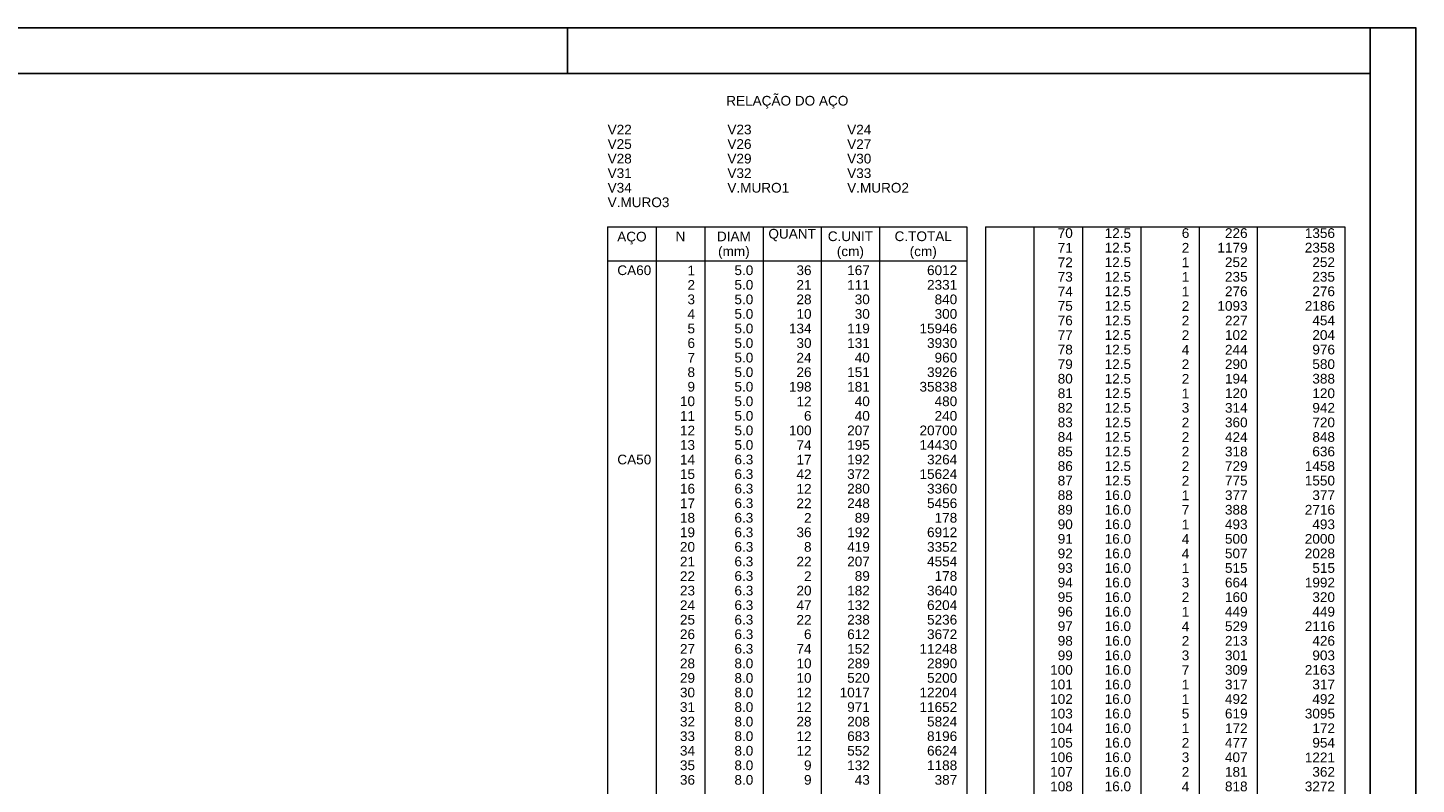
# Model space of a CAD drawing. Header units: millimetres. Extents: x 10 to 1250, y -62 to 528.
# Tile 892 of 909: x 1065 to 1095, y 111 to 128. Entities that reach past the tile are written whole.
import ezdxf

# ---------------------------------------------------------------- set-up
doc = ezdxf.new("R2010")
doc.units = ezdxf.units.MM
doc.header["$LTSCALE"] = 0.05
doc.layers.add('DT-Relação do aço', color=9, linetype='Continuous', lineweight=5)
doc.layers.add('FOLHA_PADRÃO', color=7, linetype='Continuous')
doc.styles.add('Arial', font='arial.ttf')

# ---------------------------------------------------------------- blocks, each defined once
blk = doc.blocks.new('A1EST. 1500')
at = {"layer": 'FOLHA_PADRÃO', "color": 1, "linetype": 'Continuous'}
for p, q in [((150.008, 59.4), (0, 59.4)), ((131.5, 59.4), (131.5, 58.4)), ((149, 59.4), (149, 58.4)), ((150, 59.4), (150, 0))]:
    blk.add_line(p, q, dxfattribs=at)
at = {"layer": 'FOLHA_PADRÃO', "color": 6, "linetype": 'Continuous'}
blk.add_lwpolyline([(149, 58.4), (149, 1), (1, 1), (1, 58.4), (149, 58.4)], dxfattribs=at)

msp = doc.modelspace()

# ---------------------------------------------------------------- linework, layer by layer
at = {"layer": 'DT-Relação do aço', "linetype": 'Continuous'}
for p, q in [((1077.2823, 123.5915), (1085.1189, 123.5915)), ((1077.2823, 123.5915), (1077.2823, 100.9289)), ((1078.3413, 123.5915), (1078.3413, 100.9289)), ((1079.4003, 123.5915), (1079.4003, 100.9289)), ((1080.6711, 123.5915), (1080.6711, 100.9289)), ((1081.9419, 123.5915), (1081.9419, 100.9289)), ((1083.2127, 123.5915), (1083.2127, 100.9289)), ((1085.1189, 123.5915), (1085.1189, 100.9289)), ((1085.5214, 123.5915), (1093.358, 123.5915)), ((1085.5214, 123.5915), (1085.5214, 100.9982)), ((1086.5804, 123.5915), (1086.5804, 100.9982)), ((1087.6394, 123.5915), (1087.6394, 100.9982)), ((1088.9102, 123.5915), (1088.9102, 100.9982)), ((1090.181, 123.5915), (1090.181, 100.9982)), ((1091.4518, 123.5915), (1091.4518, 100.9982)), ((1093.358, 123.5915), (1093.358, 100.9982)), ((1077.2823, 122.8502), (1085.1189, 122.8502))]:
    msp.add_line(p, q, dxfattribs=at)

# ---------------------------------------------------------------- block references
msp.add_blockref('A1EST. 1500', (944.9101, 68.5322))

# ---------------------------------------------------------------- texts
at = {"layer": 'DT-Relação do aço', "linetype": 'Continuous', "char_height": 0.2118, "line_spacing_factor": 0.798, "style": 'Arial'}
for s, insert, width, attachment_point in [('RELAÇÃO DO AÇO', (1081.2009, 126.1688), 5.340655, 8), ('V22', (1077.2823, 125.6036), 1.055616, 7), ('V23', (1079.8945, 125.6036), 1.055616, 7), ('V24', (1082.5067, 125.6036), 1.055616, 7), ('V25', (1077.2823, 125.2859), 1.055616, 7), ('V26', (1079.8945, 125.2859), 1.055616, 7), ('V27', (1082.5067, 125.2859), 1.055616, 7), ('V28', (1077.2823, 124.9682), 1.055616, 7), ('V29', (1079.8945, 124.9682), 1.055616, 7), ('V30', (1082.5067, 124.9682), 1.055616, 7), ('V31', (1077.2823, 124.6505), 1.055616, 7), ('V32', (1079.8945, 124.6505), 1.055616, 7), ('V33', (1082.5067, 124.6505), 1.055616, 7), ('V34', (1077.2823, 124.3328), 1.055616, 7), ('V.MURO1', (1079.8945, 124.3328), 2.703062, 7), ('V.MURO2', (1082.5067, 124.3328), 2.703062, 7), ('V.MURO3', (1077.2823, 124.0151), 2.703062, 7), ('QUANT', (1081.3065, 123.2738), 2.076471, 8), ('C.UNIT', (1082.5773, 123.2738), 1.977398, 8), ('C.TOTAL', (1084.1658, 123.2738), 2.505206, 8), ('AÇO', (1077.8119, 123.2038), 1.285627, 8), ('N', (1078.8708, 123.2738), 0.428446, 8), ('DIAM', (1080.0357, 123.2738), 1.483193, 8), ('(mm)', (1080.0359, 122.8858), 1.383541, 8), ('(cm)', (1082.5769, 122.8858), 1.185975, 8), ('(cm)', (1084.1659, 122.8858), 1.185975, 8)]:
    msp.add_mtext(s, dxfattribs=dict(at, insert=insert, width=width, attachment_point=attachment_point))
at = {"layer": 'DT-Relação do aço', "color": 9, "linetype": 'Continuous', "char_height": 0.2118, "line_spacing_factor": 0.798, "style": 'Arial'}
for s, insert, width, attachment_point in [('70', (1087.4276, 123.3431), 0.659905, 9), ('12.5', (1088.6984, 123.3431), 1.154689, 9), ('6', (1089.9692, 123.3431), 0.329953, 9), ('226', (1091.24, 123.3431), 0.989858, 9), ('1356', (1093.1462, 123.3431), 1.31981, 9), ('71', (1087.4276, 123.0254), 0.659905, 9), ('12.5', (1088.6984, 123.0254), 1.154689, 9), ('2', (1089.9692, 123.0254), 0.329953, 9), ('1179', (1091.24, 123.0254), 1.31981, 9), ('2358', (1093.1462, 123.0254), 1.31981, 9), ('72', (1087.4276, 122.7077), 0.659905, 9), ('12.5', (1088.6984, 122.7077), 1.154689, 9), ('1', (1089.9692, 122.7077), 0.329953, 9), ('252', (1091.24, 122.7077), 0.989858, 9), ('252', (1093.1462, 122.7077), 0.989858, 9), ('CA60', (1077.4941, 122.5325), 1.484062, 7), ('1', (1079.1885, 122.5325), 0.329953, 9), ('5.0', (1080.4593, 122.5325), 0.824737, 9), ('36', (1081.7301, 122.5325), 0.659905, 9), ('167', (1083.0009, 122.5325), 0.989858, 9), ('6012', (1084.9071, 122.5325), 1.31981, 9), ('73', (1087.4276, 122.39), 0.659905, 9), ('12.5', (1088.6984, 122.39), 1.154689, 9), ('1', (1089.9692, 122.39), 0.329953, 9), ('235', (1091.24, 122.39), 0.989858, 9), ('235', (1093.1462, 122.39), 0.989858, 9), ('2', (1079.1885, 122.2148), 0.329953, 9), ('5.0', (1080.4593, 122.2148), 0.824737, 9), ('21', (1081.7301, 122.2148), 0.659905, 9), ('111', (1083.0009, 122.2148), 0.989858, 9), ('2331', (1084.9071, 122.2148), 1.31981, 9), ('74', (1087.4276, 122.0723), 0.659905, 9), ('12.5', (1088.6984, 122.0723), 1.154689, 9), ('1', (1089.9692, 122.0723), 0.329953, 9), ('276', (1091.24, 122.0723), 0.989858, 9), ('276', (1093.1462, 122.0723), 0.989858, 9), ('3', (1079.1885, 121.8971), 0.329953, 9), ('5.0', (1080.4593, 121.8971), 0.824737, 9), ('28', (1081.7301, 121.8971), 0.659905, 9), ('30', (1083.0009, 121.8971), 0.659905, 9), ('840', (1084.9071, 121.8971), 0.989858, 9), ('4', (1079.1885, 121.5794), 0.329953, 9), ('5.0', (1080.4593, 121.5794), 0.824737, 9), ('10', (1081.7301, 121.5794), 0.659905, 9), ('30', (1083.0009, 121.5794), 0.659905, 9), ('300', (1084.9071, 121.5794), 0.989858, 9), ('75', (1087.4276, 121.7546), 0.659905, 9), ('12.5', (1088.6984, 121.7546), 1.154689, 9), ('2', (1089.9692, 121.7546), 0.329953, 9), ('1093', (1091.24, 121.7546), 1.31981, 9), ('2186', (1093.1462, 121.7546), 1.31981, 9), ('5', (1079.1885, 121.2617), 0.329953, 9), ('5.0', (1080.4593, 121.2617), 0.824737, 9), ('134', (1081.7301, 121.2617), 0.989858, 9), ('119', (1083.0009, 121.2617), 0.989858, 9), ('15946', (1084.9071, 121.2617), 1.649763, 9), ('76', (1087.4276, 121.4369), 0.659905, 9), ('12.5', (1088.6984, 121.4369), 1.154689, 9), ('2', (1089.9692, 121.4369), 0.329953, 9), ('227', (1091.24, 121.4369), 0.989858, 9), ('454', (1093.1462, 121.4369), 0.989858, 9), ('6', (1079.1885, 120.944), 0.329953, 9), ('5.0', (1080.4593, 120.944), 0.824737, 9), ('30', (1081.7301, 120.944), 0.659905, 9), ('131', (1083.0009, 120.944), 0.989858, 9), ('3930', (1084.9071, 120.944), 1.31981, 9), ('77', (1087.4276, 121.1192), 0.659905, 9), ('12.5', (1088.6984, 121.1192), 1.154689, 9), ('2', (1089.9692, 121.1192), 0.329953, 9), ('102', (1091.24, 121.1192), 0.989858, 9), ('204', (1093.1462, 121.1192), 0.989858, 9), ('7', (1079.1885, 120.6263), 0.329953, 9), ('5.0', (1080.4593, 120.6263), 0.824737, 9), ('24', (1081.7301, 120.6263), 0.659905, 9), ('40', (1083.0009, 120.6263), 0.659905, 9), ('960', (1084.9071, 120.6263), 0.989858, 9), ('78', (1087.4276, 120.8015), 0.659905, 9), ('12.5', (1088.6984, 120.8015), 1.154689, 9), ('4', (1089.9692, 120.8015), 0.329953, 9), ('244', (1091.24, 120.8015), 0.989858, 9), ('976', (1093.1462, 120.8015), 0.989858, 9), ('8', (1079.1885, 120.3086), 0.329953, 9), ('5.0', (1080.4593, 120.3086), 0.824737, 9), ('26', (1081.7301, 120.3086), 0.659905, 9), ('151', (1083.0009, 120.3086), 0.989858, 9), ('3926', (1084.9071, 120.3086), 1.31981, 9), ('79', (1087.4276, 120.4838), 0.659905, 9), ('12.5', (1088.6984, 120.4838), 1.154689, 9), ('2', (1089.9692, 120.4838), 0.329953, 9), ('290', (1091.24, 120.4838), 0.989858, 9), ('580', (1093.1462, 120.4838), 0.989858, 9), ('9', (1079.1885, 119.9909), 0.329953, 9), ('5.0', (1080.4593, 119.9909), 0.824737, 9), ('198', (1081.7301, 119.9909), 0.989858, 9), ('181', (1083.0009, 119.9909), 0.989858, 9), ('35838', (1084.9071, 119.9909), 1.649763, 9), ('80', (1087.4276, 120.1661), 0.659905, 9), ('12.5', (1088.6984, 120.1661), 1.154689, 9), ('2', (1089.9692, 120.1661), 0.329953, 9), ('194', (1091.24, 120.1661), 0.989858, 9), ('388', (1093.1462, 120.1661), 0.989858, 9), ('10', (1079.1885, 119.6732), 0.659905, 9), ('5.0', (1080.4593, 119.6732), 0.824737, 9), ('12', (1081.7301, 119.6732), 0.659905, 9), ('40', (1083.0009, 119.6732), 0.659905, 9), ('480', (1084.9071, 119.6732), 0.989858, 9), ('81', (1087.4276, 119.8484), 0.659905, 9), ('12.5', (1088.6984, 119.8484), 1.154689, 9), ('1', (1089.9692, 119.8484), 0.329953, 9), ('120', (1091.24, 119.8484), 0.989858, 9), ('120', (1093.1462, 119.8484), 0.989858, 9), ('11', (1079.1885, 119.3555), 0.659905, 9), ('5.0', (1080.4593, 119.3555), 0.824737, 9), ('6', (1081.7301, 119.3555), 0.329953, 9), ('40', (1083.0009, 119.3555), 0.659905, 9), ('240', (1084.9071, 119.3555), 0.989858, 9), ('82', (1087.4276, 119.5307), 0.659905, 9), ('12.5', (1088.6984, 119.5307), 1.154689, 9), ('3', (1089.9692, 119.5307), 0.329953, 9), ('314', (1091.24, 119.5307), 0.989858, 9), ('942', (1093.1462, 119.5307), 0.989858, 9), ('12', (1079.1885, 119.0378), 0.659905, 9), ('5.0', (1080.4593, 119.0378), 0.824737, 9), ('100', (1081.7301, 119.0378), 0.989858, 9), ('207', (1083.0009, 119.0378), 0.989858, 9), ('20700', (1084.9071, 119.0378), 1.649763, 9), ('83', (1087.4276, 119.213), 0.659905, 9), ('12.5', (1088.6984, 119.213), 1.154689, 9), ('2', (1089.9692, 119.213), 0.329953, 9), ('360', (1091.24, 119.213), 0.989858, 9), ('720', (1093.1462, 119.213), 0.989858, 9), ('84', (1087.4276, 118.8953), 0.659905, 9), ('12.5', (1088.6984, 118.8953), 1.154689, 9), ('2', (1089.9692, 118.8953), 0.329953, 9), ('424', (1091.24, 118.8953), 0.989858, 9), ('848', (1093.1462, 118.8953), 0.989858, 9), ('13', (1079.1885, 118.7201), 0.659905, 9), ('5.0', (1080.4593, 118.7201), 0.824737, 9), ('74', (1081.7301, 118.7201), 0.659905, 9), ('195', (1083.0009, 118.7201), 0.989858, 9), ('14430', (1084.9071, 118.7201), 1.649763, 9), ('85', (1087.4276, 118.5776), 0.659905, 9), ('12.5', (1088.6984, 118.5776), 1.154689, 9), ('2', (1089.9692, 118.5776), 0.329953, 9), ('318', (1091.24, 118.5776), 0.989858, 9), ('636', (1093.1462, 118.5776), 0.989858, 9), ('CA50', (1077.4941, 118.4024), 1.484062, 7), ('14', (1079.1885, 118.4024), 0.659905, 9), ('6.3', (1080.4593, 118.4024), 0.824737, 9), ('17', (1081.7301, 118.4024), 0.659905, 9), ('192', (1083.0009, 118.4024), 0.989858, 9), ('3264', (1084.9071, 118.4024), 1.31981, 9), ('86', (1087.4276, 118.2599), 0.659905, 9), ('12.5', (1088.6984, 118.2599), 1.154689, 9), ('2', (1089.9692, 118.2599), 0.329953, 9), ('729', (1091.24, 118.2599), 0.989858, 9), ('1458', (1093.1462, 118.2599), 1.31981, 9), ('15', (1079.1885, 118.0847), 0.659905, 9), ('6.3', (1080.4593, 118.0847), 0.824737, 9), ('42', (1081.7301, 118.0847), 0.659905, 9), ('372', (1083.0009, 118.0847), 0.989858, 9), ('15624', (1084.9071, 118.0847), 1.649763, 9), ('87', (1087.4276, 117.9422), 0.659905, 9), ('12.5', (1088.6984, 117.9422), 1.154689, 9), ('2', (1089.9692, 117.9422), 0.329953, 9), ('775', (1091.24, 117.9422), 0.989858, 9), ('1550', (1093.1462, 117.9422), 1.31981, 9), ('16', (1079.1885, 117.767), 0.659905, 9), ('6.3', (1080.4593, 117.767), 0.824737, 9), ('12', (1081.7301, 117.767), 0.659905, 9), ('280', (1083.0009, 117.767), 0.989858, 9), ('3360', (1084.9071, 117.767), 1.31981, 9), ('88', (1087.4276, 117.6245), 0.659905, 9), ('16.0', (1088.6984, 117.6245), 1.154689, 9), ('1', (1089.9692, 117.6245), 0.329953, 9), ('377', (1091.24, 117.6245), 0.989858, 9), ('377', (1093.1462, 117.6245), 0.989858, 9), ('17', (1079.1885, 117.4493), 0.659905, 9), ('6.3', (1080.4593, 117.4493), 0.824737, 9), ('22', (1081.7301, 117.4493), 0.659905, 9), ('248', (1083.0009, 117.4493), 0.989858, 9), ('5456', (1084.9071, 117.4493), 1.31981, 9), ('89', (1087.4276, 117.3068), 0.659905, 9), ('16.0', (1088.6984, 117.3068), 1.154689, 9), ('7', (1089.9692, 117.3068), 0.329953, 9), ('388', (1091.24, 117.3068), 0.989858, 9), ('2716', (1093.1462, 117.3068), 1.31981, 9), ('18', (1079.1885, 117.1316), 0.659905, 9), ('6.3', (1080.4593, 117.1316), 0.824737, 9), ('2', (1081.7301, 117.1316), 0.329953, 9), ('89', (1083.0009, 117.1316), 0.659905, 9), ('178', (1084.9071, 117.1316), 0.989858, 9), ('90', (1087.4276, 116.9891), 0.659905, 9), ('16.0', (1088.6984, 116.9891), 1.154689, 9), ('1', (1089.9692, 116.9891), 0.329953, 9), ('493', (1091.24, 116.9891), 0.989858, 9), ('493', (1093.1462, 116.9891), 0.989858, 9), ('19', (1079.1885, 116.8139), 0.659905, 9), ('6.3', (1080.4593, 116.8139), 0.824737, 9), ('36', (1081.7301, 116.8139), 0.659905, 9), ('192', (1083.0009, 116.8139), 0.989858, 9), ('6912', (1084.9071, 116.8139), 1.31981, 9), ('91', (1087.4276, 116.6714), 0.659905, 9), ('16.0', (1088.6984, 116.6714), 1.154689, 9), ('4', (1089.9692, 116.6714), 0.329953, 9), ('500', (1091.24, 116.6714), 0.989858, 9), ('2000', (1093.1462, 116.6714), 1.31981, 9), ('20', (1079.1885, 116.4962), 0.659905, 9), ('6.3', (1080.4593, 116.4962), 0.824737, 9), ('8', (1081.7301, 116.4962), 0.329953, 9), ('419', (1083.0009, 116.4962), 0.989858, 9), ('3352', (1084.9071, 116.4962), 1.31981, 9), ('92', (1087.4276, 116.3537), 0.659905, 9), ('16.0', (1088.6984, 116.3537), 1.154689, 9), ('4', (1089.9692, 116.3537), 0.329953, 9), ('507', (1091.24, 116.3537), 0.989858, 9), ('2028', (1093.1462, 116.3537), 1.31981, 9), ('21', (1079.1885, 116.1785), 0.659905, 9), ('6.3', (1080.4593, 116.1785), 0.824737, 9), ('22', (1081.7301, 116.1785), 0.659905, 9), ('207', (1083.0009, 116.1785), 0.989858, 9), ('4554', (1084.9071, 116.1785), 1.31981, 9), ('93', (1087.4276, 116.036), 0.659905, 9), ('16.0', (1088.6984, 116.036), 1.154689, 9), ('1', (1089.9692, 116.036), 0.329953, 9), ('515', (1091.24, 116.036), 0.989858, 9), ('515', (1093.1462, 116.036), 0.989858, 9), ('22', (1079.1885, 115.8608), 0.659905, 9), ('6.3', (1080.4593, 115.8608), 0.824737, 9), ('2', (1081.7301, 115.8608), 0.329953, 9), ('89', (1083.0009, 115.8608), 0.659905, 9), ('178', (1084.9071, 115.8608), 0.989858, 9), ('94', (1087.4276, 115.7183), 0.659905, 9), ('16.0', (1088.6984, 115.7183), 1.154689, 9), ('3', (1089.9692, 115.7183), 0.329953, 9), ('664', (1091.24, 115.7183), 0.989858, 9), ('1992', (1093.1462, 115.7183), 1.31981, 9), ('23', (1079.1885, 115.5431), 0.659905, 9), ('6.3', (1080.4593, 115.5431), 0.824737, 9), ('20', (1081.7301, 115.5431), 0.659905, 9), ('182', (1083.0009, 115.5431), 0.989858, 9), ('3640', (1084.9071, 115.5431), 1.31981, 9), ('95', (1087.4276, 115.4006), 0.659905, 9), ('16.0', (1088.6984, 115.4006), 1.154689, 9), ('2', (1089.9692, 115.4006), 0.329953, 9), ('160', (1091.24, 115.4006), 0.989858, 9), ('320', (1093.1462, 115.4006), 0.989858, 9), ('24', (1079.1885, 115.2254), 0.659905, 9), ('6.3', (1080.4593, 115.2254), 0.824737, 9), ('47', (1081.7301, 115.2254), 0.659905, 9), ('132', (1083.0009, 115.2254), 0.989858, 9), ('6204', (1084.9071, 115.2254), 1.31981, 9), ('25', (1079.1885, 114.9077), 0.659905, 9), ('6.3', (1080.4593, 114.9077), 0.824737, 9), ('22', (1081.7301, 114.9077), 0.659905, 9), ('238', (1083.0009, 114.9077), 0.989858, 9), ('5236', (1084.9071, 114.9077), 1.31981, 9), ('96', (1087.4276, 115.0829), 0.659905, 9), ('16.0', (1088.6984, 115.0829), 1.154689, 9), ('1', (1089.9692, 115.0829), 0.329953, 9), ('449', (1091.24, 115.0829), 0.989858, 9), ('449', (1093.1462, 115.0829), 0.989858, 9), ('26', (1079.1885, 114.59), 0.659905, 9), ('6.3', (1080.4593, 114.59), 0.824737, 9), ('6', (1081.7301, 114.59), 0.329953, 9), ('612', (1083.0009, 114.59), 0.989858, 9), ('3672', (1084.9071, 114.59), 1.31981, 9), ('97', (1087.4276, 114.7652), 0.659905, 9), ('16.0', (1088.6984, 114.7652), 1.154689, 9), ('4', (1089.9692, 114.7652), 0.329953, 9), ('529', (1091.24, 114.7652), 0.989858, 9), ('2116', (1093.1462, 114.7652), 1.31981, 9), ('27', (1079.1885, 114.2723), 0.659905, 9), ('6.3', (1080.4593, 114.2723), 0.824737, 9), ('74', (1081.7301, 114.2723), 0.659905, 9), ('152', (1083.0009, 114.2723), 0.989858, 9), ('11248', (1084.9071, 114.2723), 1.649763, 9), ('98', (1087.4276, 114.4475), 0.659905, 9), ('16.0', (1088.6984, 114.4475), 1.154689, 9), ('2', (1089.9692, 114.4475), 0.329953, 9), ('213', (1091.24, 114.4475), 0.989858, 9), ('426', (1093.1462, 114.4475), 0.989858, 9), ('28', (1079.1885, 113.9546), 0.659905, 9), ('8.0', (1080.4593, 113.9546), 0.824737, 9), ('10', (1081.7301, 113.9546), 0.659905, 9), ('289', (1083.0009, 113.9546), 0.989858, 9), ('2890', (1084.9071, 113.9546), 1.31981, 9), ('99', (1087.4276, 114.1298), 0.659905, 9), ('16.0', (1088.6984, 114.1298), 1.154689, 9), ('3', (1089.9692, 114.1298), 0.329953, 9), ('301', (1091.24, 114.1298), 0.989858, 9), ('903', (1093.1462, 114.1298), 0.989858, 9), ('29', (1079.1885, 113.6369), 0.659905, 9), ('8.0', (1080.4593, 113.6369), 0.824737, 9), ('10', (1081.7301, 113.6369), 0.659905, 9), ('520', (1083.0009, 113.6369), 0.989858, 9), ('5200', (1084.9071, 113.6369), 1.31981, 9), ('100', (1087.4276, 113.8121), 0.989858, 9), ('16.0', (1088.6984, 113.8121), 1.154689, 9), ('7', (1089.9692, 113.8121), 0.329953, 9), ('309', (1091.24, 113.8121), 0.989858, 9), ('2163', (1093.1462, 113.8121), 1.31981, 9), ('30', (1079.1885, 113.3192), 0.659905, 9), ('8.0', (1080.4593, 113.3192), 0.824737, 9), ('12', (1081.7301, 113.3192), 0.659905, 9), ('1017', (1083.0009, 113.3192), 1.31981, 9), ('12204', (1084.9071, 113.3192), 1.649763, 9), ('101', (1087.4276, 113.4944), 0.989858, 9), ('16.0', (1088.6984, 113.4944), 1.154689, 9), ('1', (1089.9692, 113.4944), 0.329953, 9), ('317', (1091.24, 113.4944), 0.989858, 9), ('317', (1093.1462, 113.4944), 0.989858, 9), ('31', (1079.1885, 113.0015), 0.659905, 9), ('8.0', (1080.4593, 113.0015), 0.824737, 9), ('12', (1081.7301, 113.0015), 0.659905, 9), ('971', (1083.0009, 113.0015), 0.989858, 9), ('11652', (1084.9071, 113.0015), 1.649763, 9), ('102', (1087.4276, 113.1767), 0.989858, 9), ('16.0', (1088.6984, 113.1767), 1.154689, 9), ('1', (1089.9692, 113.1767), 0.329953, 9), ('492', (1091.24, 113.1767), 0.989858, 9), ('492', (1093.1462, 113.1767), 0.989858, 9), ('32', (1079.1885, 112.6838), 0.659905, 9), ('8.0', (1080.4593, 112.6838), 0.824737, 9), ('28', (1081.7301, 112.6838), 0.659905, 9), ('208', (1083.0009, 112.6838), 0.989858, 9), ('5824', (1084.9071, 112.6838), 1.31981, 9), ('103', (1087.4276, 112.859), 0.989858, 9), ('16.0', (1088.6984, 112.859), 1.154689, 9), ('5', (1089.9692, 112.859), 0.329953, 9), ('619', (1091.24, 112.859), 0.989858, 9), ('3095', (1093.1462, 112.859), 1.31981, 9), ('104', (1087.4276, 112.5413), 0.989858, 9), ('16.0', (1088.6984, 112.5413), 1.154689, 9), ('1', (1089.9692, 112.5413), 0.329953, 9), ('172', (1091.24, 112.5413), 0.989858, 9), ('172', (1093.1462, 112.5413), 0.989858, 9), ('33', (1079.1885, 112.3661), 0.659905, 9), ('8.0', (1080.4593, 112.3661), 0.824737, 9), ('12', (1081.7301, 112.3661), 0.659905, 9), ('683', (1083.0009, 112.3661), 0.989858, 9), ('8196', (1084.9071, 112.3661), 1.31981, 9), ('105', (1087.4276, 112.2236), 0.989858, 9), ('16.0', (1088.6984, 112.2236), 1.154689, 9), ('2', (1089.9692, 112.2236), 0.329953, 9), ('477', (1091.24, 112.2236), 0.989858, 9), ('954', (1093.1462, 112.2236), 0.989858, 9), ('34', (1079.1885, 112.0484), 0.659905, 9), ('8.0', (1080.4593, 112.0484), 0.824737, 9), ('12', (1081.7301, 112.0484), 0.659905, 9), ('552', (1083.0009, 112.0484), 0.989858, 9), ('6624', (1084.9071, 112.0484), 1.31981, 9), ('106', (1087.4276, 111.9059), 0.989858, 9), ('16.0', (1088.6984, 111.9059), 1.154689, 9), ('3', (1089.9692, 111.9059), 0.329953, 9), ('407', (1091.24, 111.9059), 0.989858, 9), ('1221', (1093.1462, 111.9059), 1.31981, 9), ('35', (1079.1885, 111.7307), 0.659905, 9), ('8.0', (1080.4593, 111.7307), 0.824737, 9), ('9', (1081.7301, 111.7307), 0.329953, 9), ('132', (1083.0009, 111.7307), 0.989858, 9), ('1188', (1084.9071, 111.7307), 1.31981, 9), ('107', (1087.4276, 111.5882), 0.989858, 9), ('16.0', (1088.6984, 111.5882), 1.154689, 9), ('2', (1089.9692, 111.5882), 0.329953, 9), ('181', (1091.24, 111.5882), 0.989858, 9), ('362', (1093.1462, 111.5882), 0.989858, 9), ('36', (1079.1885, 111.413), 0.659905, 9), ('8.0', (1080.4593, 111.413), 0.824737, 9), ('9', (1081.7301, 111.413), 0.329953, 9), ('43', (1083.0009, 111.413), 0.659905, 9), ('387', (1084.9071, 111.413), 0.989858, 9), ('108', (1087.4276, 111.2705), 0.989858, 9), ('16.0', (1088.6984, 111.2705), 1.154689, 9), ('4', (1089.9692, 111.2705), 0.329953, 9), ('818', (1091.24, 111.2705), 0.989858, 9), ('3272', (1093.1462, 111.2705), 1.31981, 9)]:
    msp.add_mtext(s, dxfattribs=dict(at, insert=insert, width=width, attachment_point=attachment_point))

doc.saveas('drawing.dxf')
